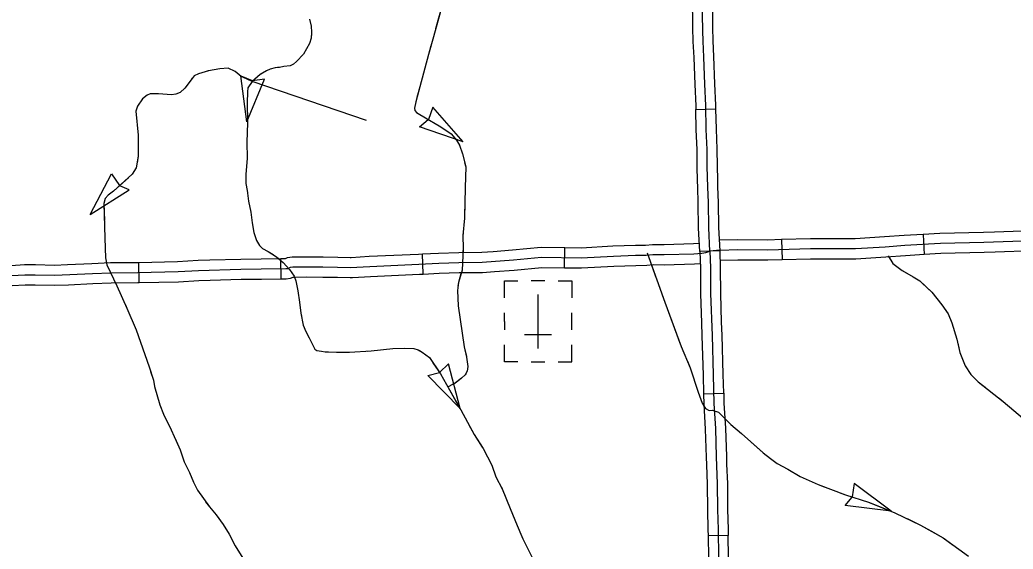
# Model space of a CAD drawing. Extents: x -117616 to 64730, y 54117 to 789866.
# Drawn here: x 63422.6 to 63570.1, y 54504.7 to 54583.2 of the extents above; entities that cross this region are included whole.
import ezdxf

# ---------------------------------------------------------------- set-up
doc = ezdxf.new("R2010")
doc.units = 0
for name, color, linetype in [('31', 7, 'Continuous'), ('43', 7, 'Continuous'), ('45', 7, 'Continuous'), ('57', 7, 'Continuous')]:
    doc.layers.add(name, color=color, linetype=linetype)

msp = doc.modelspace()

# ---------------------------------------------------------------- linework, layer by layer
at = {"layer": '31'}
for p, q in [((63522.99, 54569.94), (63525.99, 54570.01)), ((63525.99, 54570.01), (63525.99, 54570.01)), ((63526.6, 54548.92), (63523.61, 54548.82)), ((63524.14, 54527.72), (63527.14, 54527.79)), ((63527.82, 54506.68), (63524.82, 54506.63))]:
    msp.add_line(p, q, dxfattribs=at)
for points in [[(63522.34, 54586.32), (63522.51, 54583.99), (63522.53, 54581.59), (63522.56, 54580.49)], [(63525.1, 54548.87), (63524.92, 54552.34), (63524.86, 54556.09), (63524.79, 54558.39), (63524.71, 54561.46), (63524.69, 54564), (63524.56, 54566.94), (63524.48, 54570.51), (63524.35, 54573.66), (63524.2, 54577.7), (63524.07, 54580.07), (63524.03, 54581.62), (63524.01, 54584.05), (63523.84, 54586.35)], [(63525.56, 54580.57), (63525.53, 54581.64), (63525.51, 54584.11), (63525.34, 54586.38)], [(63522.56, 54580.49), (63522.57, 54580.01), (63522.7, 54577.64), (63522.85, 54573.61), (63522.98, 54570.46), (63522.99, 54569.94)], [(63525.99, 54570.01), (63525.97, 54570.56), (63525.85, 54573.72), (63525.7, 54577.77), (63525.57, 54580.13), (63525.56, 54580.57)], [(63523.26, 54559.38), (63523.21, 54561.43), (63523.19, 54563.96), (63523.06, 54566.89), (63522.99, 54569.94)], [(63526.26, 54559.46), (63526.21, 54561.49), (63526.19, 54564.04), (63526.06, 54566.99), (63525.99, 54570.01)], [(63523.61, 54548.82), (63523.42, 54552.29), (63523.36, 54556.05), (63523.29, 54558.35), (63523.26, 54559.38)], [(63526.6, 54548.92), (63526.42, 54552.39), (63526.36, 54556.12), (63526.29, 54558.43), (63526.26, 54559.46)], [(63523.61, 54548.82), (63523.69, 54546.37), (63523.7, 54542.55), (63523.85, 54538.26)], [(63525.1, 54548.87), (63525.19, 54546.4), (63525.2, 54542.58), (63525.41, 54536.36), (63525.58, 54530.53), (63525.67, 54526.25), (63525.91, 54522.54), (63526.04, 54518.35), (63526.19, 54514.34), (63526.23, 54510.51), (63526.3, 54507.58), (63526.38, 54503.41)], [(63526.84, 54538.36), (63526.7, 54542.61), (63526.69, 54546.43), (63526.6, 54548.92)], [(63523.85, 54538.26), (63523.91, 54536.32), (63524.08, 54530.49), (63524.14, 54527.72)], [(63527.14, 54527.79), (63527.08, 54530.57), (63526.91, 54536.41), (63526.84, 54538.36)], [(63524.14, 54527.72), (63524.17, 54526.18), (63524.41, 54522.47), (63524.54, 54518.3), (63524.59, 54517.15)], [(63527.14, 54527.79), (63527.17, 54526.31), (63527.41, 54522.61), (63527.54, 54518.4), (63527.58, 54517.26)], [(63524.59, 54517.15), (63524.69, 54514.31), (63524.73, 54510.48), (63524.8, 54507.55), (63524.82, 54506.63)], [(63527.58, 54517.26), (63527.69, 54514.38), (63527.73, 54510.53), (63527.8, 54507.61), (63527.82, 54506.68)], [(63524.82, 54506.63), (63524.88, 54503.37), (63524.97, 54501.04), (63525.1, 54497.54), (63525.15, 54496.05)], [(63528.15, 54496.15), (63528.1, 54497.65), (63527.97, 54501.16), (63527.88, 54503.45), (63527.82, 54506.68)]]:
    msp.add_lwpolyline(points, dxfattribs=at)
at = {"layer": '43'}
for p, q in [((63455.41, 54574.91), (63457.1, 54574.21)), ((63456.29, 54568.1), (63455.41, 54574.91)), ((63456.29, 54568.1), (63458.93, 54574.44)), ((63458.93, 54574.44), (63457.12, 54574.2)), ((63483.91, 54570.29), (63483.26, 54568.45)), ((63488.44, 54565.14), (63483.91, 54570.29)), ((63481.94, 54567.34), (63483.24, 54568.43)), ((63488.44, 54565.14), (63481.94, 54567.34)), ((63433.01, 54554.31), (63436.19, 54560.39)), ((63436.19, 54560.39), (63437.38, 54558.62)), ((63438.81, 54557.98), (63437.4, 54558.6)), ((63433.01, 54554.31), (63438.81, 54557.98)), ((63486.25, 54532.16), (63484.94, 54530.87)), ((63487.98, 54525.51), (63486.25, 54532.16)), ((63483.16, 54530.41), (63484.92, 54530.86)), ((63487.98, 54525.51), (63483.16, 54530.41)), ((63546.52, 54514.41), (63546.23, 54512.4)), ((63552.01, 54510.29), (63546.52, 54514.41)), ((63545.19, 54511.12), (63546.22, 54512.38)), ((63552.01, 54510.29), (63545.19, 54511.12))]:
    msp.add_line(p, q, dxfattribs=at)
for points in [[(63486.53, 54589.5), (63486.07, 54588.09), (63484.34, 54581.89)], [(63486.07, 54588.09), (63484.01, 54580.69), (63483.27, 54578.11), (63481.98, 54573.27), (63481.38, 54571.08), (63481.22, 54570.14), (63481.24, 54569.77), (63481.5, 54569.47), (63482.86, 54568.66), (63484.88, 54567.51), (63485.85, 54566.87), (63486.65, 54566.31), (63487.44, 54565.39), (63487.9, 54564.61), (63488.31, 54563.32), (63488.82, 54561.41), (63488.72, 54558.34), (63488.63, 54553.78), (63488.4, 54551.2), (63488.43, 54549.29), (63488.26, 54546.09), (63487.73, 54544.24), (63487.57, 54543.07), (63487.71, 54540.79), (63487.97, 54538.72), (63488.56, 54534.68), (63488.95, 54533.16), (63489.12, 54531.78), (63489.02, 54531.09), (63488.75, 54530.54), (63488.17, 54530.03), (63487.37, 54529.39), (63486.22, 54528.76)], [(63465.6, 54583.31), (63465.87, 54582.28), (63465.91, 54581.4), (63465.87, 54580.49), (63465.6, 54579.74), (63464.72, 54578.15), (63463.69, 54577.04), (63463.22, 54576.64), (63462.74, 54576.41), (63461.79, 54576.33), (63461.12, 54576.17), (63460.52, 54576.13), (63459.77, 54575.89), (63459.21, 54575.65), (63458.26, 54575.1), (63457.07, 54574.07), (63456.44, 54573.15), (63456.4, 54572.56), (63456.36, 54570.93), (63456.4, 54567.92), (63456.28, 54565.06), (63456.32, 54562.72), (63456.16, 54560.26), (63456.12, 54558.95), (63456.36, 54557.92), (63456.52, 54556.33), (63456.88, 54554.7), (63457.07, 54553.08), (63457.35, 54551.65), (63457.75, 54550.46), (63458.18, 54549.71), (63458.62, 54549.27), (63459.45, 54548.83), (63460.72, 54548.04), (63461.67, 54547.21), (63462.62, 54546.17), (63463.3, 54545.18), (63463.57, 54544.47), (63463.89, 54543), (63464.13, 54541.33), (63464.33, 54539.67), (63464.68, 54537.88), (63465.04, 54536.97), (63465.56, 54536.02), (63466.41, 54534.36), (63466.71, 54534.12), (63467.37, 54534.02), (63467.91, 54533.93), (63468.4, 54533.93), (63469.6, 54533.91), (63471.55, 54533.89), (63474.74, 54534.08), (63477.96, 54534.43), (63479.67, 54534.51), (63481.1, 54534.43), (63481.77, 54534.23), (63482.32, 54533.88), (63483.43, 54533.08), (63485.06, 54530.66), (63486.41, 54528.28), (63488.07, 54525.31), (63490.09, 54521.66), (63491.4, 54519.59), (63492.67, 54517.13), (63493.31, 54515.39), (63494.22, 54513.6), (63495.41, 54510.67), (63496.48, 54508.17), (63497.31, 54506.18), (63498.74, 54503.29)], [(63465.9, 54581.2), (63465.87, 54580.49), (63465.6, 54579.74), (63464.72, 54578.15), (63463.69, 54577.04), (63463.22, 54576.64), (63462.74, 54576.41), (63461.79, 54576.33), (63461.12, 54576.17), (63460.84, 54576.15)], [(63483.63, 54579.35), (63483.27, 54578.11), (63481.98, 54573.27), (63481.55, 54571.71)], [(63474.05, 54568.28), (63457.1, 54574.08), (63456.34, 54574.42), (63455.46, 54574.8), (63454.55, 54575.57), (63453.52, 54576.06), (63452.27, 54575.98), (63450.6, 54575.68), (63449.11, 54575.22), (63448.47, 54574.92), (63448.01, 54574.35), (63447.06, 54573.09)], [(63456.63, 54574.29), (63456.34, 54574.42), (63455.46, 54574.8), (63454.55, 54575.57), (63453.52, 54576.06), (63452.27, 54575.98), (63450.6, 54575.68), (63450.51, 54575.65)], [(63448.18, 54574.56), (63448.01, 54574.35), (63447.06, 54573.09), (63446.38, 54572.45), (63445.73, 54572.22), (63445.12, 54572.1), (63443.14, 54572.25), (63441.93, 54572.25), (63441.47, 54572.06), (63441.37, 54571.98)], [(63458.41, 54575.18), (63458.26, 54575.1), (63457.07, 54574.07), (63456.44, 54573.15), (63456.4, 54572.56), (63456.36, 54570.93), (63456.4, 54568.09)], [(63447.06, 54573.09), (63446.38, 54572.45), (63445.73, 54572.22), (63445.12, 54572.1), (63443.14, 54572.25), (63441.93, 54572.25), (63441.47, 54572.06), (63440.79, 54571.49), (63440.03, 54570.43), (63439.8, 54569.67), (63440.14, 54566.09), (63440.14, 54563.01), (63439.87, 54561.26), (63439.27, 54560.31), (63436.49, 54557.8), (63435.69, 54557.22), (63435.24, 54556.73), (63435.05, 54555.97), (63435.2, 54550.83), (63435.27, 54547.9), (63435.5, 54546.84), (63436.98, 54543.72), (63438.47, 54540.44), (63439.87, 54537.23), (63441.76, 54531.71), (63442.42, 54529.73), (63442.59, 54528.81), (63443.34, 54526.08), (63443.9, 54524.68), (63445.05, 54522.37), (63446.39, 54519.4), (63446.98, 54517.62), (63447.78, 54516.02), (63448.37, 54514.57), (63448.94, 54513.38), (63450.72, 54510.92), (63451.75, 54509.73), (63452.76, 54508.33), (63453.65, 54506.88), (63454.57, 54505.13), (63455.96, 54502.93)], [(63439.86, 54569.88), (63439.8, 54569.67), (63440.14, 54566.09), (63440.14, 54563.01), (63439.99, 54561.99)], [(63481.73, 54569.33), (63482.86, 54568.66), (63484.88, 54567.51), (63485.85, 54566.87), (63486.65, 54566.31), (63487.44, 54565.39), (63487.9, 54564.61), (63487.9, 54564.59)], [(63456.3, 54565.45), (63456.28, 54565.06), (63456.32, 54562.72), (63456.24, 54561.5)], [(63456.24, 54561.5), (63456.16, 54560.26), (63456.12, 54558.95), (63456.36, 54557.92), (63456.4, 54557.57)], [(63488.65, 54562.05), (63488.82, 54561.41), (63488.72, 54558.34), (63488.72, 54558.12)], [(63438.7, 54559.79), (63436.49, 54557.8), (63435.69, 54557.22), (63435.24, 54556.73), (63435.05, 54555.97), (63435.12, 54553.46)], [(63488.72, 54558.12), (63488.64, 54554.16)], [(63456.82, 54554.97), (63456.88, 54554.7), (63457.07, 54553.08), (63457.35, 54551.65), (63457.75, 54550.46), (63458.18, 54549.71), (63458.62, 54549.27), (63459.45, 54548.83), (63460.2, 54548.37)], [(63435.2, 54550.83), (63435.27, 54547.9), (63435.43, 54547.16)], [(63488.43, 54551.53), (63488.4, 54551.2), (63488.43, 54549.29), (63488.4, 54548.72)], [(63515.78, 54548.63), (63518.42, 54541.31), (63520.84, 54534.71), (63522.16, 54531.56), (63523.35, 54527.94), (63523.95, 54526.32), (63524.46, 54525.51), (63524.97, 54525.21), (63525.44, 54525.3), (63526.37, 54525), (63528.2, 54523.13), (63529.78, 54521.81), (63531.18, 54520.57), (63533.01, 54518.96), (63534.11, 54518.11), (63535.09, 54517.34), (63536.67, 54516.53), (63538.5, 54515.42), (63541.17, 54514.23), (63545.22, 54512.7), (63548.66, 54511.63), (63552.57, 54510.06), (63556.4, 54508.23), (63559.76, 54506.31), (63563.51, 54503.59)], [(63551.59, 54548.19), (63552.26, 54547.07), (63553.66, 54546.03), (63554.44, 54545.56)], [(63551.59, 54548.19), (63552.26, 54547.07), (63553.66, 54546.03), (63555.3, 54545.06), (63556.27, 54544.46), (63558.06, 54542.82), (63559.55, 54540.92), (63560.5, 54539.56), (63561.04, 54538.24), (63561.77, 54535.8), (63562.24, 54533.85), (63563.03, 54531.86), (63563.86, 54530.59), (63564.95, 54529.5), (63568.68, 54526.56), (63572.46, 54523.37)], [(63516.44, 54546.81), (63517.12, 54544.9)], [(63463.35, 54545.05), (63463.57, 54544.47), (63463.89, 54543), (63464.13, 54541.33), (63464.33, 54539.67), (63464.42, 54539.23)], [(63488.16, 54545.72), (63487.73, 54544.24), (63487.66, 54543.69)], [(63436.76, 54544.2), (63436.98, 54543.72), (63437.17, 54543.31)], [(63556.64, 54544.12), (63558.06, 54542.82), (63559.55, 54540.92), (63560.5, 54539.56), (63561.04, 54538.24), (63561.18, 54537.76)], [(63518.02, 54542.42), (63518.42, 54541.31), (63520.74, 54534.98)], [(63438.26, 54540.9), (63438.47, 54540.44), (63439.87, 54537.23), (63441.14, 54533.53)], [(63487.7, 54541.06), (63487.71, 54540.79), (63487.97, 54538.72), (63488.56, 54534.68), (63488.93, 54533.25)], [(63465.18, 54536.72), (63465.56, 54536.02), (63466.41, 54534.36), (63466.71, 54534.12), (63467.37, 54534.02), (63467.91, 54533.93), (63468.4, 54533.93), (63469.6, 54533.91), (63471.55, 54533.89), (63471.56, 54533.9)], [(63474.2, 54534.04), (63474.74, 54534.08), (63477.96, 54534.43), (63479.67, 54534.51), (63481.1, 54534.43), (63481.77, 54534.23), (63482.02, 54534.07)], [(63561.91, 54535.22), (63562.24, 54533.85), (63563.03, 54531.86), (63563.86, 54530.59), (63564.95, 54529.5), (63565.98, 54528.69)], [(63483.94, 54532.33), (63485.06, 54530.66), (63486.41, 54528.28), (63487.96, 54525.51)], [(63521.75, 54532.54), (63522.16, 54531.56), (63523.35, 54527.94), (63523.95, 54526.32), (63524.18, 54525.96)], [(63441.99, 54531.03), (63442.42, 54529.73), (63442.59, 54528.81), (63443.34, 54526.08), (63443.9, 54524.68), (63444.47, 54523.54)], [(63488.82, 54530.68), (63488.75, 54530.54), (63488.17, 54530.03), (63487.04, 54529.13)], [(63568.05, 54527.06), (63568.68, 54526.56), (63572.46, 54523.37), (63574.09, 54521.93)], [(63489.24, 54523.2), (63490.09, 54521.66), (63491.27, 54519.8)], [(63527.32, 54524.03), (63528.2, 54523.13), (63529.78, 54521.81), (63531.18, 54520.57), (63532.93, 54519.03)], [(63445.6, 54521.15), (63446.39, 54519.4), (63446.98, 54517.62), (63447.78, 54516.02), (63448.37, 54514.57), (63448.7, 54513.88)], [(63491.27, 54519.8), (63491.4, 54519.59), (63492.67, 54517.13), (63493, 54516.24)], [(63535.01, 54517.4), (63535.09, 54517.34), (63536.67, 54516.53), (63538.5, 54515.42), (63541.17, 54514.23), (63542.08, 54513.89)], [(63494.09, 54513.85), (63494.22, 54513.6), (63495.41, 54510.67), (63496.48, 54508.17), (63497.16, 54506.54)], [(63544.55, 54512.95), (63545.22, 54512.7), (63548.66, 54511.63), (63552.01, 54510.29)], [(63450.16, 54511.69), (63450.72, 54510.92), (63451.75, 54509.73), (63452.76, 54508.33), (63453.65, 54506.88), (63454.57, 54505.14)], [(63554.4, 54509.19), (63556.4, 54508.23), (63557.92, 54507.37)], [(63557.92, 54507.37), (63559.76, 54506.31), (63561.25, 54505.23)]]:
    msp.add_lwpolyline(points, dxfattribs=at)
at = {"layer": '45'}
for p, q in [((63556.78, 54551.37), (63556.95, 54548.38)), ((63503.5, 54546.43), (63503.54, 54549.43)), ((63535.72, 54550.6), (63535.81, 54547.6)), ((63461.39, 54544.79), (63461.35, 54547.79)), ((63482.51, 54545.49), (63482.37, 54548.49)), ((63440.29, 54544.23), (63440.23, 54547.23))]:
    msp.add_line(p, q, dxfattribs=at)
for points in [[(63556.78, 54551.37), (63553.97, 54551.21), (63551.03, 54551), (63546.7, 54550.72), (63546.33, 54550.72)], [(63567.37, 54551.73), (63565.76, 54551.67), (63559.28, 54551.52), (63556.78, 54551.37)], [(63577.94, 54552.06), (63576.64, 54552.04), (63572.95, 54551.92), (63567.37, 54551.73)], [(63492.88, 54548.86), (63495.78, 54549.07), (63500.01, 54549.49), (63503.54, 54549.43)], [(63503.54, 54549.43), (63505.95, 54549.4), (63510.69, 54549.66), (63514.03, 54549.78), (63514.05, 54549.78)], [(63514.05, 54549.78), (63515.52, 54549.8), (63516.54, 54549.9), (63518.28, 54549.87), (63522.64, 54550.01), (63523.54, 54550.07)], [(63577.97, 54550.56), (63576.67, 54550.54), (63573, 54550.42), (63565.8, 54550.17), (63559.34, 54550.02), (63554.07, 54549.71), (63551.13, 54549.5), (63546.75, 54549.22), (63540.04, 54549.22), (63533.7, 54549.04), (63529.23, 54549.07), (63526.6, 54549.01), (63526.05, 54548.99), (63525.1, 54548.87)], [(63535.72, 54550.6), (63533.68, 54550.54), (63529.22, 54550.57), (63526.52, 54550.51)], [(63546.33, 54550.72), (63540.02, 54550.72), (63535.72, 54550.6)], [(63421.34, 54545.27), (63423.31, 54545.39), (63424.86, 54545.39), (63427.72, 54545.33), (63433.34, 54545.57), (63436.09, 54545.69), (63440.09, 54545.73), (63446.07, 54545.85), (63449.11, 54546.04), (63455.42, 54546.22), (63458.44, 54546.25), (63462.06, 54546.3), (63462.41, 54546.33), (63462.77, 54546.5), (63463.12, 54546.54), (63465.21, 54546.57), (63467.6, 54546.54), (63469.77, 54546.52), (63471.64, 54546.46), (63474.56, 54546.63), (63481.85, 54546.96), (63484.83, 54547.1), (63487.81, 54547.21), (63491.26, 54547.24), (63495.9, 54547.58), (63500.07, 54547.99), (63505.98, 54547.9), (63510.76, 54548.16), (63514.06, 54548.28), (63515.61, 54548.3), (63516.6, 54548.4), (63518.28, 54548.37), (63522.72, 54548.51), (63523.91, 54548.59), (63524.49, 54548.68), (63525.1, 54548.87)], [(63450.77, 54547.59), (63455.39, 54547.72), (63458.42, 54547.75), (63461.35, 54547.79)], [(63461.35, 54547.79), (63461.98, 54547.8), (63462.01, 54547.8), (63462.35, 54547.96), (63463.02, 54548.04), (63465.21, 54548.07), (63467.62, 54548.04), (63469.8, 54548.02), (63471.62, 54547.96), (63471.8, 54547.97)], [(63471.8, 54547.97), (63474.48, 54548.13), (63481.78, 54548.46), (63482.37, 54548.49)], [(63482.37, 54548.49), (63484.77, 54548.6), (63487.77, 54548.71), (63491.2, 54548.74), (63492.88, 54548.86)], [(63556.95, 54548.38), (63554.17, 54548.22), (63551.23, 54548), (63546.8, 54547.72), (63546.33, 54547.72)], [(63567.47, 54548.73), (63565.84, 54548.67), (63559.4, 54548.52), (63556.95, 54548.38)], [(63578, 54549.06), (63576.71, 54549.04), (63573.05, 54548.92), (63567.47, 54548.73)], [(63419.08, 54546.65), (63421.26, 54546.77), (63423.27, 54546.89), (63424.88, 54546.89), (63427.71, 54546.83), (63429.64, 54546.91)], [(63429.64, 54546.91), (63433.27, 54547.07), (63436.05, 54547.19), (63440.06, 54547.23), (63440.23, 54547.23)], [(63440.23, 54547.23), (63446, 54547.35), (63449.04, 54547.54), (63450.77, 54547.59)], [(63493.1, 54545.87), (63496.03, 54546.08), (63500.14, 54546.48), (63503.5, 54546.43)], [(63503.5, 54546.43), (63506.01, 54546.4), (63510.83, 54546.66), (63514.1, 54546.78), (63514.09, 54546.78)], [(63514.09, 54546.78), (63515.7, 54546.8), (63516.66, 54546.9), (63518.29, 54546.87), (63522.79, 54547.01), (63523.66, 54547.07)], [(63535.81, 54547.6), (63533.72, 54547.54), (63529.24, 54547.57), (63526.66, 54547.51)], [(63546.33, 54547.72), (63540.06, 54547.72), (63535.81, 54547.6)], [(63461.39, 54544.79), (63462.14, 54544.8), (63462.8, 54544.87), (63463.18, 54545.04), (63463.23, 54545.05), (63465.21, 54545.07), (63467.58, 54545.04), (63469.74, 54545.02), (63471.66, 54544.96), (63471.98, 54544.98)], [(63471.98, 54544.98), (63474.64, 54545.13), (63481.92, 54545.46), (63482.51, 54545.49)], [(63482.51, 54545.49), (63484.89, 54545.6), (63487.84, 54545.71), (63491.32, 54545.74), (63493.1, 54545.87)], [(63419.24, 54543.65), (63421.43, 54543.77), (63423.36, 54543.89), (63424.85, 54543.89), (63427.74, 54543.83), (63429.77, 54543.91)], [(63429.77, 54543.91), (63433.4, 54544.07), (63436.13, 54544.19), (63440.11, 54544.23), (63440.29, 54544.23)], [(63440.29, 54544.23), (63446.13, 54544.35), (63449.18, 54544.54), (63450.86, 54544.59)], [(63450.86, 54544.59), (63455.45, 54544.72), (63458.46, 54544.75), (63461.39, 54544.79)]]:
    msp.add_lwpolyline(points, dxfattribs=at)
at = {"layer": '57'}
for p, q in [((63500.56, 54544.46), (63498.56, 54544.46)), ((63499.57, 54534.46), (63499.57, 54542.46)), ((63494.57, 54538.46), (63494.57, 54539.73)), ((63504.57, 54537.23), (63504.57, 54539.73)), ((63494.57, 54538.46), (63494.57, 54537.23)), ((63499.57, 54538.46), (63499.57, 54538.46)), ((63499.57, 54538.46), (63499.57, 54538.46)), ((63501.57, 54536.46), (63497.56, 54536.46)), ((63498.56, 54532.46), (63500.56, 54532.46))]:
    msp.add_line(p, q, dxfattribs=at)
for points in [[(63494.57, 54541.96), (63494.57, 54544.46), (63496.57, 54544.46)], [(63502.57, 54544.46), (63504.57, 54544.46), (63504.57, 54541.96)], [(63496.57, 54532.46), (63494.57, 54532.46), (63494.57, 54534.96)], [(63502.57, 54532.46), (63504.57, 54532.46), (63504.57, 54534.96)]]:
    msp.add_lwpolyline(points, dxfattribs=at)

doc.saveas('drawing.dxf')
